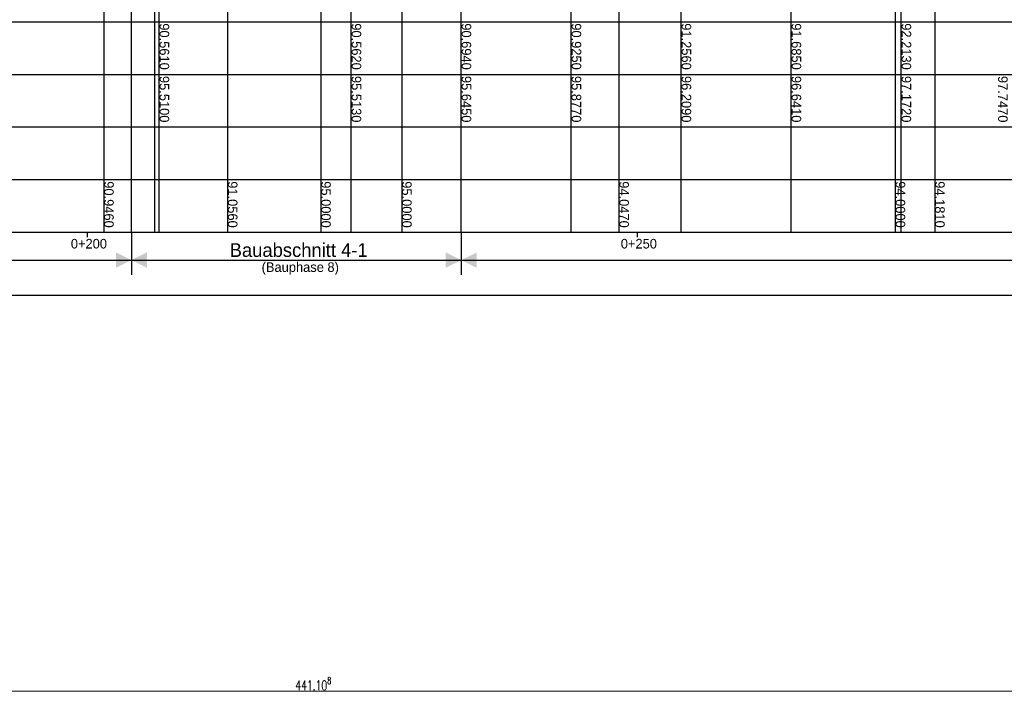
# Model space of a CAD drawing. Header units: metres. Extents: x 3458045 to 3462392, y 5482308 to 5484762.
# Tile 348 of 458: x 3461153 to 3461243, y 5483914 to 5483975. Entities that reach past the tile are written whole.
import ezdxf

# ---------------------------------------------------------------- set-up
doc = ezdxf.new("R2010")
doc.units = ezdxf.units.M
doc.header["$PDMODE"] = 3
doc.header["$PDSIZE"] = 0.1
doc.linetypes.add('AUSGEZOGEN', pattern=[2, 1, 1])
doc.layers.get('0').update_dxf_attribs({"linetype": 'CONTINUOUS'})
doc.layers.get('DEFPOINTS').update_dxf_attribs({"linetype": 'CONTINUOUS'})
for name, color, linetype, lineweight in [('SP_Höhenplan-Beschriftung-Linien', 2, 'CONTINUOUS', 25), ('SP_Höhenplan-Beschriftung-Linien-Bestandsgelände', 7, 'CONTINUOUS', 25), ('SP_Höhenplan-Beschriftung-Text', 2, 'CONTINUOUS', 25)]:
    doc.layers.add(name, color=color, linetype=linetype, lineweight=lineweight)
doc.layers.add('SP_LAYOUT', color=50, linetype='CONTINUOUS', plot=False)
doc.layers.add('SP_VERM', color=1, linetype='CONTINUOUS')
doc.layers.add('SP_VERM-VA-B44', color=150, linetype='CONTINUOUS')
doc.styles.add('K_ISOCP', font='k_isocp.shx')
doc.styles.add('SP_F', font='romans.shx', dxfattribs={"width": 0.7, "bigfont": 'sp_f.shx'})
doc.dimstyles.new('SOFI35$0', dxfattribs={"dimtxt": 3.5, "dimasz": 0.35, "dimexe": 0.9, "dimexo": 0.625, "dimgap": 0.945, "dimtad": 1, "dimdec": 3, "dimrnd": 0.001, "dimzin": 1, "dimdsep": 46, "dimtxsty": 'SP_F', "dimblk1": 'SOF_BEMSTR1', "dimblk2": 'SOF_BEMSTR2', "dimsah": 1, "dimcen": 3.5, "dimse1": 1, "dimse2": 1, "dimclrd": 1, "dimclre": 1, "dimclrt": 2, "dimaunit": 2, "dimazin": 0, "dimtfac": 1, "dimtdec": 3, "dimtmove": 0, "dimatfit": 3, "dimfxl": 1, "dimtolj": 1, "dimtzin": 0, "dimlwd": 0, "dimlwe": 0, "dimarcsym": 0})

# ---------------------------------------------------------------- blocks, each defined once
blk = doc.blocks.new('SOF_BEMSTR2')
at = {"color": 0, "linetype": 'ByBlock', "lineweight": -2}
for p, q in [((0, -20), (0, 8.5)), ((3.535, 3.535), (-3.535, -3.535)), ((-5, 0), (5, 0))]:
    blk.add_line(p, q, dxfattribs=at)
blk = doc.blocks.new('SOF_BEMSTR1')
at = {"color": 0, "linetype": 'ByBlock', "lineweight": -2}
for p, q in [((0, 20), (0, -8.5)), ((3.535, 3.535), (-3.535, -3.535)), ((-5, 0), (5, 0))]:
    blk.add_line(p, q, dxfattribs=at)
blk = doc.blocks.new('*D365')
at = {"layer": 'DEFPOINTS', "color": 0, "linetype": 'AUSGEZOGEN', "transparency": 16777216}
for p in [(3460959.184, 5483915.522), (3461400.292, 5483915.522), (3461400.292, 5483914.342)]:
    blk.add_point(p, dxfattribs=at)
at = {"layer": 'SP_VERM', "color": 1, "linetype": 'AUSGEZOGEN', "lineweight": 0, "transparency": 16777216}
blk.add_line((3460959.272, 5483914.342), (3461400.205, 5483914.342), dxfattribs=at)
at = {"layer": 'SP_VERM', "color": 1, "linetype": 'AUSGEZOGEN', "lineweight": 0, "transparency": 16777216, "xscale": 0.08750000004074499, "yscale": 0.08750000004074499, "zscale": 0.08750000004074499, "rotation": 180}
blk.add_blockref('SOF_BEMSTR2', (3460959.184, 5483914.342), dxfattribs=at)
at = {"layer": 'SP_VERM', "color": 1, "linetype": 'AUSGEZOGEN', "lineweight": 0, "transparency": 16777216, "xscale": 0.08750000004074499, "yscale": 0.08750000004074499, "zscale": 0.08750000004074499}
blk.add_blockref('SOF_BEMSTR1', (3461400.292, 5483914.342), dxfattribs=at)
at = {"layer": 'SP_VERM', "color": 2, "linetype": 'AUSGEZOGEN', "transparency": 16777216, "insert": (3461179.738, 5483915.016), "char_height": 0.875, "attachment_point": 5, "style": 'SP_F'}
blk.add_mtext('\\A1;\\A1;441.10{\\H.7x;\\S8^ ;}', dxfattribs=at)
blk = doc.blocks.new('SOFI-PFV')
at = {"color": 0, "linetype": 'Continuous'}
blk.add_solid([(-0.0625, 0.125), (0.0625, 0.125), (0, 0)], dxfattribs=at)

msp = doc.modelspace()

# ---------------------------------------------------------------- linework, layer by layer
at = {"layer": 'SP_Höhenplan-Beschriftung-Linien', "color": 1, "linetype": 'ByBlock'}
for p, q in [((3461163.2094, 5483956.0493), (3461163.2094, 5484000.9608)), ((3461233.1844, 5483956.0493), (3461233.1844, 5483999.5964)), ((3461213.1844, 5483956.0493), (3461213.1844, 5483998.6411)), ((3461223.1844, 5483956.0493), (3461223.1844, 5483999.0693)), ((3461165.3424, 5483956.0493), (3461165.3424, 5483997.9501)), ((3461165.7254, 5483956.0493), (3461165.7254, 5483997.9482)), ((3461183.1844, 5483956.0493), (3461183.1844, 5483997.9494)), ((3461193.1844, 5483956.0493), (3461193.1844, 5483997.9494)), ((3461203.1844, 5483956.0493), (3461203.1844, 5483997.9494))]:
    msp.add_line(p, q, dxfattribs=at)
at = {"layer": 'SP_Höhenplan-Beschriftung-Linien', "color": 2}
for p, q in [((3461463.4646, 5483975.2078), (3460947.0765, 5483975.2078)), ((3461463.4646, 5483970.4182), (3460947.0765, 5483970.4182)), ((3461463.4646, 5483965.6286), (3460947.0765, 5483965.6286)), ((3461463.4646, 5483960.8389), (3460947.0765, 5483960.8389)), ((3461463.4646, 5483956.0493), (3460947.0765, 5483956.0493))]:
    msp.add_line(p, q, dxfattribs=at)
at = {"layer": 'SP_Höhenplan-Beschriftung-Linien', "color": 1}
for p, q in [((3461163.2094, 5483956.0493), (3461163.2094, 5483952.2233)), ((3461193.1844, 5483956.0493), (3461193.1844, 5483952.2233))]:
    msp.add_line(p, q, dxfattribs=at)
at = {"layer": 'SP_Höhenplan-Beschriftung-Linien-Bestandsgelände'}
for p, q in [((3461180.4155, 5484004.7871), (3461180.4155, 5483956.0493)), ((3461187.773, 5484004.7871), (3461187.773, 5483956.0493)), ((3461207.5222, 5484003.8343), (3461207.5222, 5483956.0493)), ((3461232.6414, 5484003.7871), (3461232.6414, 5483956.0493)), ((3461236.2348, 5484003.9678), (3461236.2348, 5483956.0493)), ((3461160.6856, 5484000.7334), (3461160.6856, 5483956.0493)), ((3461171.9335, 5484000.8434), (3461171.9335, 5483956.0493))]:
    msp.add_line(p, q, dxfattribs=at)
at = {"layer": 'SP_Höhenplan-Beschriftung-Text', "color": 2}
for p, q in [((3461159.1844, 5483956.0493), (3461159.1844, 5483955.6392)), ((3461209.1844, 5483956.0493), (3461209.1844, 5483955.6392))]:
    msp.add_line(p, q, dxfattribs=at)
at = {"layer": 'SP_LAYOUT'}
msp.add_lwpolyline([(3461114.6626, 5484045.9145), (3461465.2583, 5484045.9145), (3461465.2583, 5483950.3419), (3461114.6626, 5483950.3419)], close=True, dxfattribs=at)
at = {"layer": 'SP_VERM-VA-B44', "color": 1}
msp.add_line((3461129.1844, 5483953.548), (3461463.4646, 5483953.548), dxfattribs=at)

# ---------------------------------------------------------------- block references
at = {"layer": 'SP_VERM-VA-B44', "color": 1, "yscale": 11.25, "zscale": 11.25}
for p, xscale, rotation in [((3461163.2094, 5483953.548), -11.25, 90), ((3461163.2094, 5483953.548), 11.25, 270), ((3461193.1844, 5483953.548), -11.25, 90), ((3461193.1844, 5483953.548), 11.25, 270)]:
    msp.add_blockref('SOFI-PFV', p, dxfattribs=dict(at, xscale=xscale, rotation=rotation))

# ---------------------------------------------------------------- texts
at = {"layer": 'SP_Höhenplan-Beschriftung-Text', "style": 'K_ISOCP'}
for s, p in [('0+200', (3461157.6903, 5483954.6057)), ('0+250', (3461207.6903, 5483954.6057))]:
    msp.add_text(s, height=0.875, dxfattribs=at).set_placement(p)
at = {"layer": 'SP_Höhenplan-Beschriftung-Text', "char_height": 0.875, "width": 7.557299, "attachment_point": 7, "rotation": 270, "style": 'K_ISOCP'}
for s, insert in [('90.5610', (3461165.7448, 5483975.0915)), ('90.5620', (3461183.2038, 5483975.0915)), ('90.6940', (3461193.2038, 5483975.0915)), ('90.9250', (3461203.2038, 5483975.0915)), ('91.2560', (3461213.2038, 5483975.0915)), ('91.6850', (3461223.2038, 5483975.0915)), ('92.2130', (3461233.2038, 5483975.0915)), ('95.5100', (3461165.7448, 5483970.3018)), ('95.5130', (3461183.2038, 5483970.3018)), ('95.6450', (3461193.2038, 5483970.3018)), ('95.8770', (3461203.2038, 5483970.3018)), ('96.2090', (3461213.2038, 5483970.3018)), ('96.6410', (3461223.2038, 5483970.3018)), ('97.1720', (3461233.2038, 5483970.3018)), ('97.7470', (3461241.978, 5483970.3018)), ('90.9460', (3461160.705, 5483960.7225)), ('91.0560', (3461171.9529, 5483960.7225)), ('95.0000', (3461180.4349, 5483960.7225)), ('95.0000', (3461187.7924, 5483960.7225)), ('94.0470', (3461207.5417, 5483960.7225)), ('94.0000', (3461232.6609, 5483960.7225)), ('94.1810', (3461236.2542, 5483960.7225))]:
    msp.add_mtext(s, dxfattribs=dict(at, insert=insert))
at = {"layer": 'SP_Höhenplan-Beschriftung-Text', "color": 3, "insert": (3461178.4046, 5483954.4549), "char_height": 1.25, "attachment_point": 5, "style": 'K_ISOCP'}
msp.add_mtext('\\A1;Bauabschnitt 4-1', dxfattribs=at)
at = {"layer": 'SP_Höhenplan-Beschriftung-Text', "insert": (3461178.549, 5483952.7806), "char_height": 0.875, "attachment_point": 5, "style": 'K_ISOCP'}
msp.add_mtext('\\A1;(Bauphase 8)', dxfattribs=at)

# ---------------------------------------------------------------- dimensions: what is measured, and where the dimension line sits
at = {"layer": 'SP_VERM', "color": 1, "linetype": 'AUSGEZOGEN'}
dim = msp.add_linear_dim(base=(3461400.2924, 5483914.3421), p1=(3460959.1844, 5483915.522), p2=(3461400.2924, 5483915.522), text='\\A1;441.10{\\H.7x;\\S8^ ;}', dimstyle='SOFI35$0', override={"dimblk1": 'SOF_BEMSTR2', "dimblk2": 'SOF_BEMSTR1'}, dxfattribs=at)
dim.commit()
dim.dimension.update_dxf_attribs({"geometry": '*D365', "text_midpoint": (3461179.7384, 5483915.0158)})

doc.saveas('drawing.dxf')
